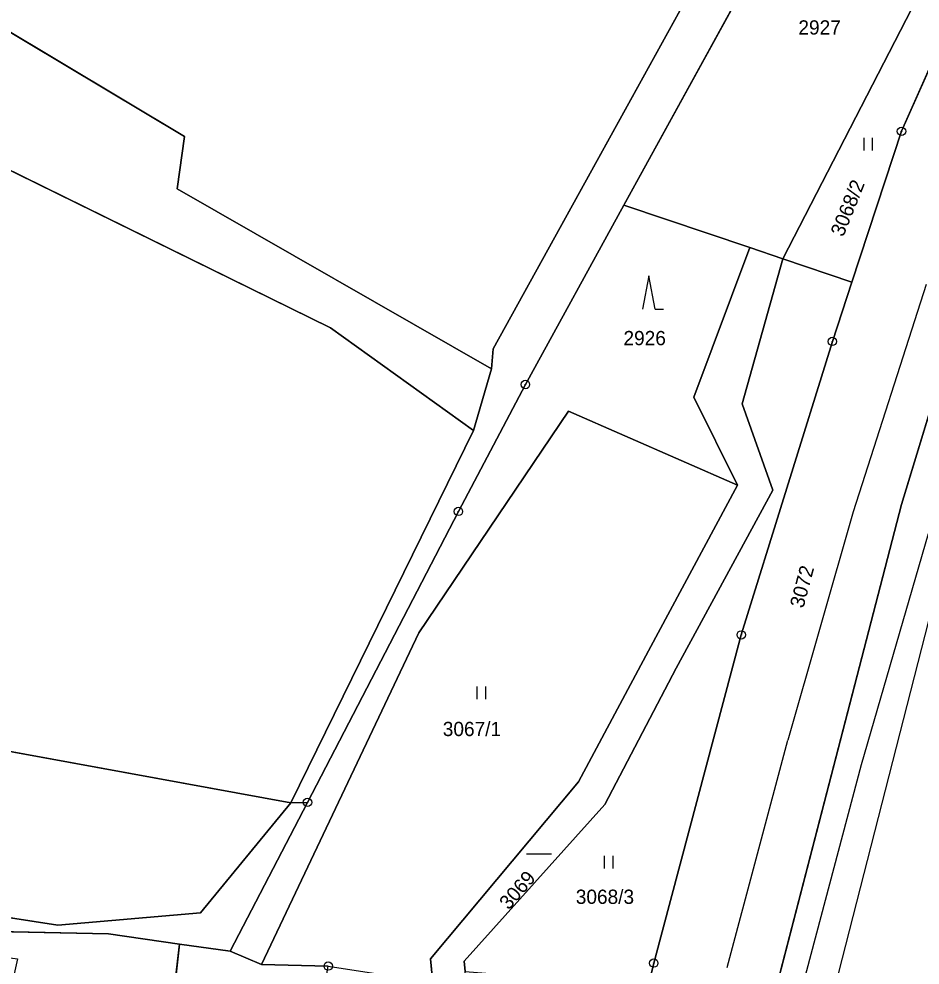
# Model space of a CAD drawing. Extents: x -689422 to -685210, y -987725 to -982160.
# Drawn here: x -686926.7 to -686819.2, y -986940.6 to -986827.7 of the extents above; entities that cross this region are included whole.
import ezdxf

# ---------------------------------------------------------------- set-up
doc = ezdxf.new("R2010")
doc.units = 0
for name, color, linetype in [('KN_Hranice_parcel', 7, 'Continuous'), ('KN_Hranice_parcel_vnitrni_kresba', 7, 'Continuous'), ('KN_Parcelni cisla', 7, 'Continuous'), ('KN_Polygon parcely', 7, 'Continuous'), ('KN_POZEMKY_LESNI POZEMEK', 7, 'Continuous'), ('KN_POZEMKY_OSTATNI PLOCHA', 7, 'Continuous'), ('KN_POZEMKY_TTP', 7, 'Continuous'), ('KN_POZEMKY_VODNI_PLOCHA', 7, 'Continuous'), ('KN_VYUZITI_11_vodni plocha_zamokrena plocha', 7, 'Continuous'), ('KN_VYUZITI_16_ostatni plocha_silnice', 7, 'Continuous'), ('KN_VYUZITI_23_ostatni plocha_manipulacni plocha', 7, 'Continuous'), ('KN_VYUZITI_26_ostatni plocha_jina plocha', 7, 'Continuous'), ('KN_VYUZITI_27_ostatni plocha_neplodna puda', 7, 'Continuous'), ('KN_Značky bodu BP', 7, 'Continuous'), ('KN_Značky kultur', 7, 'Continuous')]:
    doc.layers.add(name, color=color, linetype=linetype)

msp = doc.modelspace()

# ---------------------------------------------------------------- linework, layer by layer
at = {"layer": 'KN_Hranice_parcel'}
for p, q in [((-686854.53, -986849.89), (-686824.08, -986794.44)), ((-686835.56, -986856.29), (-686807.49, -986801.73)), ((-686821.42, -986841.08), (-686827.34, -986859.08)), ((-686854.53, -986849.89), (-686839.5, -986854.96)), ((-686839.5, -986854.96), (-686835.56, -986856.29)), ((-686835.56, -986856.29), (-686827.34, -986859.08)), ((-686827.34, -986859.08), (-686829.67, -986866.16)), ((-686872.48, -986876.81), (-686870.32, -986869.44)), ((-686872.48, -986876.81), (-686894.27, -986921.24)), ((-686901.51, -986938.95), (-686892.29, -986921.18)), ((-686894.27, -986921.24), (-686892.29, -986921.18)), ((-686931.42, -986936.56), (-686916.04, -986936.88)), ((-686916.04, -986936.88), (-686907.58, -986938.09)), ((-686915.21, -987006.73), (-686907.58, -986938.09)), ((-686907.58, -986938.09), (-686901.51, -986938.95)), ((-686897.78, -986940.52), (-686901.51, -986938.95)), ((-686889.82, -986940.72), (-686897.78, -986940.52)), ((-686873.61, -986940.12), (-686873.48, -986941.38)), ((-686850.98, -986940.37), (-686851.66, -986943.12))]:
    msp.add_line(p, q, dxfattribs=at)
for points in [[(-687007.67, -986726.07), (-687011.06, -986768.75), (-687004.88, -986783.01), (-687006.02, -986811.66), (-686979.9, -986812.93), (-686936, -986841.7), (-686889.56, -986864.53), (-686872.48, -986876.81)], [(-686870.32, -986869.44), (-686870.14, -986867.05), (-686819.9, -986776.01), (-686814.65, -986752.99), (-686815.26, -986736.63), (-686822.98, -986751.98), (-686846.93, -986742.13), (-686850.59, -986734.69)], [(-686870.32, -986869.44), (-686907.85, -986847.96), (-686906.98, -986841.7), (-686973.35, -986801.94), (-686972.46, -986799.04), (-686991.57, -986787.88)], [(-686814.47, -986825.93), (-686813.96, -986826.56), (-686815.24, -986827.16), (-686821.42, -986841.08)], [(-686809.37, -986846.02), (-686821.44, -986885.64), (-686838.14, -986950.08), (-686858.63, -987033.94)], [(-686892.29, -986921.18), (-686874.29, -986886.45), (-686866.29, -986871.3), (-686854.53, -986849.89)], [(-686841, -986883.31), (-686846.18, -986872.83), (-686839.5, -986854.96)], [(-686835.56, -986856.29), (-686840.43, -986873.61), (-686836.78, -986883.92), (-686848.29, -986905.16), (-686856.81, -986921.45), (-686873.61, -986940.12)], [(-686829.67, -986866.16), (-686840.54, -986901.19), (-686850.98, -986940.37)], [(-686841, -986883.31), (-686861.16, -986874.49), (-686878.99, -986900.95), (-686897.78, -986940.52)], [(-686879.86, -986986.63), (-686874.89, -986968.38), (-686877.6, -986939.87), (-686859.95, -986918.72), (-686851.59, -986903.08), (-686841, -986883.31)], [(-686894.27, -986921.24), (-686930.63, -986914.59), (-687035.51, -986893.25)], [(-687035.79, -986918.23), (-686922.08, -986935.84), (-686905.04, -986934.37), (-686894.27, -986921.24)]]:
    msp.add_lwpolyline(points, dxfattribs=at)
at = {"layer": 'KN_Hranice_parcel_vnitrni_kresba'}
for p, q in [((-686818.47, -986859.38), (-686827.17, -986886.49)), ((-686827.17, -986886.49), (-686834.98, -986913.74)), ((-686826.18, -986916.65), (-686818.21, -986889.1)), ((-686832.86, -986956.93), (-686817.74, -986897.79)), ((-686842.22, -986940.88), (-686834.98, -986913.74)), ((-686833.29, -986943.38), (-686826.18, -986916.65))]:
    msp.add_line(p, q, dxfattribs=at)
at = {"layer": 'KN_Polygon parcely'}
for points in [[(-686747.09, -986687.93), (-686785.68, -986782.79), (-686794.86, -986807.28), (-686809.37, -986846.02), (-686821.44, -986885.64), (-686838.14, -986950.08), (-686858.63, -987033.94), (-686876.05, -987102.29)], [(-686819.9, -986776.01), (-686870.14, -986867.05), (-686870.32, -986869.44), (-686872.48, -986876.81), (-686894.27, -986921.24), (-686892.29, -986921.18), (-686874.29, -986886.45), (-686866.29, -986871.3), (-686854.53, -986849.89), (-686824.08, -986794.44)]]:
    msp.add_lwpolyline(points, dxfattribs=at)
for points in [[(-687007.67, -986726.07), (-687030.76, -986723.44), (-687024.7, -986765.1), (-687025.96, -986823.22), (-686956.95, -986865.45), (-686968.88, -986884.25), (-687027.56, -986849.65), (-687035.51, -986893.25), (-686930.63, -986914.59), (-686894.27, -986921.24), (-686872.48, -986876.81), (-686889.56, -986864.53), (-686936, -986841.7), (-686979.9, -986812.93), (-687006.02, -986811.66), (-687004.88, -986783.01), (-687011.06, -986768.75)], [(-687011.06, -986768.75), (-687004.88, -986783.01), (-687006.02, -986811.66), (-686979.9, -986812.93), (-686936, -986841.7), (-686889.56, -986864.53), (-686872.48, -986876.81), (-686870.32, -986869.44), (-686907.85, -986847.96), (-686906.98, -986841.7), (-686973.35, -986801.94), (-686972.46, -986799.04), (-686991.57, -986787.88), (-687004.06, -986769.71), (-687002, -986726.19), (-687007.67, -986726.07)], [(-686814.65, -986752.99), (-686815.26, -986736.63), (-686822.98, -986751.98), (-686846.93, -986742.13), (-686850.59, -986734.69), (-686889.25, -986800.51), (-686908.68, -986804.04), (-686940.85, -986798.99), (-686991.57, -986787.88), (-686972.46, -986799.04), (-686973.35, -986801.94), (-686906.98, -986841.7), (-686907.85, -986847.96), (-686870.32, -986869.44), (-686870.14, -986867.05), (-686819.9, -986776.01)], [(-686854.53, -986849.89), (-686839.5, -986854.96), (-686835.56, -986856.29), (-686807.49, -986801.73), (-686824.08, -986794.44)], [(-686827.34, -986859.08), (-686821.42, -986841.08), (-686815.24, -986827.16), (-686813.96, -986826.56), (-686814.47, -986825.93), (-686805.65, -986802.54), (-686807.49, -986801.73), (-686835.56, -986856.29)], [(-686815.24, -986827.16), (-686821.42, -986841.08), (-686827.34, -986859.08), (-686829.67, -986866.16), (-686840.54, -986901.19), (-686850.98, -986940.37), (-686851.66, -986943.12), (-686861.43, -986982.38), (-686868.4, -987010.49), (-686871.3, -987022.21), (-686873.93, -987034.78), (-686864.62, -987034.27), (-686858.63, -987033.94), (-686838.14, -986950.08), (-686821.44, -986885.64), (-686809.37, -986846.02), (-686794.86, -986807.28), (-686798.92, -986805.5), (-686805.65, -986802.54), (-686814.47, -986825.93), (-686813.96, -986826.56)], [(-686839.5, -986854.96), (-686854.53, -986849.89), (-686866.29, -986871.3), (-686874.29, -986886.45), (-686892.29, -986921.18), (-686901.51, -986938.95), (-686897.78, -986940.52), (-686878.99, -986900.95), (-686861.16, -986874.49), (-686841, -986883.31), (-686846.18, -986872.83)], [(-686875.61, -987042.77), (-686873.93, -987034.78), (-686875.25, -987030.98), (-686875.6, -987009.66), (-686875.95, -986988.19), (-686870.67, -986968.64), (-686873.48, -986941.38), (-686873.61, -986940.12), (-686856.81, -986921.45), (-686848.29, -986905.16), (-686836.78, -986883.92), (-686840.43, -986873.61), (-686835.56, -986856.29), (-686839.5, -986854.96), (-686846.18, -986872.83), (-686841, -986883.31), (-686851.59, -986903.08), (-686859.95, -986918.72), (-686877.6, -986939.87), (-686874.89, -986968.38), (-686879.86, -986986.63), (-686879.67, -987031.69)], [(-686840.43, -986873.61), (-686836.78, -986883.92), (-686848.29, -986905.16), (-686856.81, -986921.45), (-686873.61, -986940.12), (-686873.48, -986941.38), (-686851.66, -986943.12), (-686850.98, -986940.37), (-686840.54, -986901.19), (-686829.67, -986866.16), (-686827.34, -986859.08), (-686835.56, -986856.29)], [(-686859.95, -986918.72), (-686851.59, -986903.08), (-686841, -986883.31), (-686861.16, -986874.49), (-686878.99, -986900.95), (-686897.78, -986940.52), (-686889.82, -986940.72), (-686878.74, -986942.43), (-686879.86, -986986.63), (-686874.89, -986968.38), (-686877.6, -986939.87)], [(-686894.27, -986921.24), (-686930.63, -986914.59), (-687035.51, -986893.25), (-687038.58, -986909.66), (-687035.79, -986918.23), (-686922.08, -986935.84), (-686905.04, -986934.37)], [(-686907.58, -986938.09), (-686901.51, -986938.95), (-686892.29, -986921.18), (-686894.27, -986921.24), (-686905.04, -986934.37), (-686922.08, -986935.84), (-687035.79, -986918.23), (-687035.22, -986921.09), (-686931.42, -986936.56), (-686916.04, -986936.88)], [(-686941.32, -987008.49), (-686915.21, -987006.73), (-686907.58, -986938.09), (-686916.04, -986936.88), (-686931.42, -986936.56), (-687035.22, -986921.09), (-687034.96, -986923.61), (-686936.47, -986938.56), (-686926.88, -986939.87), (-686941.35, -987005.33), (-686948.57, -987004.84), (-686981.97, -987002.56), (-687034.11, -986992.05), (-687034.08, -986994.23), (-686980.97, -987004.74)], [(-686900.83, -987006.73), (-686900.35, -987003.88), (-686889.82, -986940.72), (-686897.78, -986940.52), (-686901.51, -986938.95), (-686907.58, -986938.09), (-686915.21, -987006.73)]]:
    msp.add_lwpolyline(points, close=True, dxfattribs=at)
at = {"layer": 'KN_POZEMKY_LESNI POZEMEK'}
for p, q in [((-686854.53, -986849.89), (-686824.08, -986794.44)), ((-686807.49, -986801.73), (-686835.56, -986856.29)), ((-686866.29, -986871.3), (-686854.53, -986849.89)), ((-686839.5, -986854.96), (-686854.53, -986849.89)), ((-686854.53, -986849.89), (-686839.5, -986854.96)), ((-686839.5, -986854.96), (-686846.18, -986872.83)), ((-686835.56, -986856.29), (-686839.5, -986854.96)), ((-686874.29, -986886.45), (-686866.29, -986871.3)), ((-686846.18, -986872.83), (-686841, -986883.31)), ((-686861.16, -986874.49), (-686878.99, -986900.95)), ((-686841, -986883.31), (-686861.16, -986874.49)), ((-686892.29, -986921.18), (-686874.29, -986886.45)), ((-686878.99, -986900.95), (-686897.78, -986940.52)), ((-686901.51, -986938.95), (-686892.29, -986921.18)), ((-686897.78, -986940.52), (-686901.51, -986938.95))]:
    msp.add_line(p, q, dxfattribs=at)
at = {"layer": 'KN_POZEMKY_OSTATNI PLOCHA'}
for p, q in [((-686870.14, -986867.05), (-686819.9, -986776.01)), ((-686819.9, -986776.01), (-686870.14, -986867.05)), ((-686824.08, -986794.44), (-686854.53, -986849.89)), ((-686906.98, -986841.7), (-686973.35, -986801.94)), ((-686821.42, -986841.08), (-686815.24, -986827.16)), ((-686936, -986841.7), (-686889.56, -986864.53)), ((-686907.85, -986847.96), (-686906.98, -986841.7)), ((-686827.34, -986859.08), (-686821.42, -986841.08)), ((-686809.37, -986846.02), (-686821.44, -986885.64)), ((-686821.44, -986885.64), (-686809.37, -986846.02)), ((-686870.32, -986869.44), (-686907.85, -986847.96)), ((-686854.53, -986849.89), (-686866.29, -986871.3)), ((-686829.67, -986866.16), (-686827.34, -986859.08)), ((-686889.56, -986864.53), (-686872.48, -986876.81)), ((-686840.54, -986901.19), (-686829.67, -986866.16)), ((-686870.32, -986869.44), (-686870.14, -986867.05)), ((-686870.14, -986867.05), (-686870.32, -986869.44)), ((-686872.48, -986876.81), (-686870.32, -986869.44)), ((-686866.29, -986871.3), (-686874.29, -986886.45)), ((-686872.48, -986876.81), (-686894.27, -986921.24)), ((-686894.27, -986921.24), (-686872.48, -986876.81)), ((-686821.44, -986885.64), (-686838.14, -986950.08)), ((-686838.14, -986950.08), (-686821.44, -986885.64)), ((-686874.29, -986886.45), (-686892.29, -986921.18)), ((-686850.98, -986940.37), (-686840.54, -986901.19)), ((-686894.27, -986921.24), (-686930.63, -986914.59)), ((-687035.79, -986918.23), (-686922.08, -986935.84)), ((-686905.04, -986934.37), (-686894.27, -986921.24)), ((-686892.29, -986921.18), (-686901.51, -986938.95)), ((-686894.27, -986921.24), (-686892.29, -986921.18)), ((-686892.29, -986921.18), (-686894.27, -986921.24)), ((-686922.08, -986935.84), (-686905.04, -986934.37)), ((-686916.04, -986936.88), (-686931.42, -986936.56)), ((-686931.42, -986936.56), (-686916.04, -986936.88)), ((-686907.58, -986938.09), (-686916.04, -986936.88)), ((-686916.04, -986936.88), (-686907.58, -986938.09)), ((-686907.58, -986938.09), (-686915.21, -987006.73)), ((-686901.51, -986938.95), (-686907.58, -986938.09)), ((-686851.66, -986943.12), (-686850.98, -986940.37))]:
    msp.add_line(p, q, dxfattribs=at)
at = {"layer": 'KN_POZEMKY_TTP'}
for p, q in [((-686973.35, -986801.94), (-686906.98, -986841.7)), ((-686835.56, -986856.29), (-686807.49, -986801.73)), ((-686815.24, -986827.16), (-686821.42, -986841.08)), ((-686889.56, -986864.53), (-686936, -986841.7)), ((-686906.98, -986841.7), (-686907.85, -986847.96)), ((-686821.42, -986841.08), (-686827.34, -986859.08)), ((-686907.85, -986847.96), (-686870.32, -986869.44)), ((-686840.43, -986873.61), (-686835.56, -986856.29)), ((-686827.34, -986859.08), (-686835.56, -986856.29)), ((-686835.56, -986856.29), (-686827.34, -986859.08)), ((-686827.34, -986859.08), (-686829.67, -986866.16)), ((-686872.48, -986876.81), (-686889.56, -986864.53)), ((-686829.67, -986866.16), (-686840.54, -986901.19)), ((-686870.32, -986869.44), (-686872.48, -986876.81)), ((-686878.99, -986900.95), (-686861.16, -986874.49)), ((-686861.16, -986874.49), (-686841, -986883.31)), ((-686836.78, -986883.92), (-686840.43, -986873.61)), ((-686841, -986883.31), (-686851.59, -986903.08)), ((-686848.29, -986905.16), (-686836.78, -986883.92)), ((-686897.78, -986940.52), (-686878.99, -986900.95)), ((-686840.54, -986901.19), (-686850.98, -986940.37)), ((-686851.59, -986903.08), (-686859.95, -986918.72)), ((-686856.81, -986921.45), (-686848.29, -986905.16)), ((-686930.63, -986914.59), (-686894.27, -986921.24)), ((-686922.08, -986935.84), (-687035.79, -986918.23)), ((-686859.95, -986918.72), (-686877.6, -986939.87)), ((-686894.27, -986921.24), (-686905.04, -986934.37)), ((-686873.61, -986940.12), (-686856.81, -986921.45)), ((-686905.04, -986934.37), (-686922.08, -986935.84)), ((-686915.21, -987006.73), (-686907.58, -986938.09)), ((-686907.58, -986938.09), (-686901.51, -986938.95)), ((-686901.51, -986938.95), (-686897.78, -986940.52)), ((-686877.6, -986939.87), (-686874.89, -986968.38)), ((-686897.78, -986940.52), (-686889.82, -986940.72)), ((-686889.82, -986940.72), (-686897.78, -986940.52)), ((-686873.48, -986941.38), (-686873.61, -986940.12)), ((-686850.98, -986940.37), (-686851.66, -986943.12))]:
    msp.add_line(p, q, dxfattribs=at)
at = {"layer": 'KN_POZEMKY_VODNI_PLOCHA'}
for p, q in [((-686846.18, -986872.83), (-686839.5, -986854.96)), ((-686839.5, -986854.96), (-686835.56, -986856.29)), ((-686835.56, -986856.29), (-686840.43, -986873.61)), ((-686841, -986883.31), (-686846.18, -986872.83)), ((-686840.43, -986873.61), (-686836.78, -986883.92)), ((-686851.59, -986903.08), (-686841, -986883.31)), ((-686836.78, -986883.92), (-686848.29, -986905.16)), ((-686859.95, -986918.72), (-686851.59, -986903.08)), ((-686848.29, -986905.16), (-686856.81, -986921.45)), ((-686877.6, -986939.87), (-686859.95, -986918.72)), ((-686856.81, -986921.45), (-686873.61, -986940.12)), ((-686874.89, -986968.38), (-686877.6, -986939.87)), ((-686873.61, -986940.12), (-686873.48, -986941.38))]:
    msp.add_line(p, q, dxfattribs=at)
at = {"layer": 'KN_VYUZITI_11_vodni plocha_zamokrena plocha'}
for p, q in [((-686846.18, -986872.83), (-686839.5, -986854.96)), ((-686839.5, -986854.96), (-686835.56, -986856.29)), ((-686835.56, -986856.29), (-686840.43, -986873.61)), ((-686841, -986883.31), (-686846.18, -986872.83)), ((-686840.43, -986873.61), (-686836.78, -986883.92)), ((-686851.59, -986903.08), (-686841, -986883.31)), ((-686836.78, -986883.92), (-686848.29, -986905.16)), ((-686859.95, -986918.72), (-686851.59, -986903.08)), ((-686848.29, -986905.16), (-686856.81, -986921.45)), ((-686877.6, -986939.87), (-686859.95, -986918.72)), ((-686856.81, -986921.45), (-686873.61, -986940.12)), ((-686874.89, -986968.38), (-686877.6, -986939.87)), ((-686873.61, -986940.12), (-686873.48, -986941.38))]:
    msp.add_line(p, q, dxfattribs=at)
at = {"layer": 'KN_VYUZITI_16_ostatni plocha_silnice'}
for p, q in [((-686821.42, -986841.08), (-686815.24, -986827.16)), ((-686827.34, -986859.08), (-686821.42, -986841.08)), ((-686809.37, -986846.02), (-686821.44, -986885.64)), ((-686821.44, -986885.64), (-686809.37, -986846.02)), ((-686829.67, -986866.16), (-686827.34, -986859.08)), ((-686840.54, -986901.19), (-686829.67, -986866.16)), ((-686821.44, -986885.64), (-686838.14, -986950.08)), ((-686838.14, -986950.08), (-686821.44, -986885.64)), ((-686850.98, -986940.37), (-686840.54, -986901.19)), ((-686851.66, -986943.12), (-686850.98, -986940.37))]:
    msp.add_line(p, q, dxfattribs=at)
at = {"layer": 'KN_VYUZITI_23_ostatni plocha_manipulacni plocha'}
for p, q in [((-686819.9, -986776.01), (-686870.14, -986867.05)), ((-686906.98, -986841.7), (-686973.35, -986801.94)), ((-686907.85, -986847.96), (-686906.98, -986841.7)), ((-686870.32, -986869.44), (-686907.85, -986847.96)), ((-686870.14, -986867.05), (-686870.32, -986869.44))]:
    msp.add_line(p, q, dxfattribs=at)
at = {"layer": 'KN_VYUZITI_26_ostatni plocha_jina plocha'}
for p, q in [((-686936, -986841.7), (-686889.56, -986864.53)), ((-686889.56, -986864.53), (-686872.48, -986876.81)), ((-686872.48, -986876.81), (-686894.27, -986921.24)), ((-686894.27, -986921.24), (-686930.63, -986914.59))]:
    msp.add_line(p, q, dxfattribs=at)
at = {"layer": 'KN_VYUZITI_27_ostatni plocha_neplodna puda'}
for p, q in [((-686870.14, -986867.05), (-686819.9, -986776.01)), ((-686824.08, -986794.44), (-686854.53, -986849.89)), ((-686854.53, -986849.89), (-686866.29, -986871.3)), ((-686870.32, -986869.44), (-686870.14, -986867.05)), ((-686872.48, -986876.81), (-686870.32, -986869.44)), ((-686866.29, -986871.3), (-686874.29, -986886.45)), ((-686894.27, -986921.24), (-686872.48, -986876.81)), ((-686874.29, -986886.45), (-686892.29, -986921.18)), ((-687035.79, -986918.23), (-686922.08, -986935.84)), ((-686905.04, -986934.37), (-686894.27, -986921.24)), ((-686892.29, -986921.18), (-686901.51, -986938.95)), ((-686894.27, -986921.24), (-686892.29, -986921.18)), ((-686892.29, -986921.18), (-686894.27, -986921.24)), ((-686922.08, -986935.84), (-686905.04, -986934.37)), ((-686916.04, -986936.88), (-686931.42, -986936.56)), ((-686931.42, -986936.56), (-686916.04, -986936.88)), ((-686907.58, -986938.09), (-686916.04, -986936.88)), ((-686916.04, -986936.88), (-686907.58, -986938.09)), ((-686907.58, -986938.09), (-686915.21, -987006.73)), ((-686901.51, -986938.95), (-686907.58, -986938.09))]:
    msp.add_line(p, q, dxfattribs=at)
at = {"layer": 'KN_Značky bodu BP'}
for centre, radius in [((-686821.42, -986841.08), 0.5), ((-686821.42, -986841.08), 0.0303), ((-686829.67, -986866.16), 0.5), ((-686829.67, -986866.16), 0.0303), ((-686866.29, -986871.3), 0.5), ((-686866.29, -986871.3), 0.0303), ((-686874.29, -986886.45), 0.5), ((-686874.29, -986886.45), 0.0303), ((-686840.54, -986901.19), 0.5), ((-686840.54, -986901.19), 0.0303), ((-686892.29, -986921.18), 0.5), ((-686892.29, -986921.18), 0.0303), ((-686850.98, -986940.37), 0.5), ((-686889.82, -986940.72), 0.5), ((-686850.98, -986940.37), 0.0303)]:
    msp.add_circle(centre, radius, dxfattribs=at)
at = {"layer": 'KN_Značky kultur'}
for p, q in [((-686825.89, -986843.36), (-686825.89, -986841.86)), ((-686824.89, -986843.36), (-686824.89, -986841.86)), ((-686851.57, -986858.31), (-686852.32, -986862.31)), ((-686850.82, -986862.31), (-686851.57, -986858.31)), ((-686850.82, -986862.31), (-686849.82, -986862.31)), ((-686872.03, -986908.85), (-686872.03, -986907.35)), ((-686871.03, -986908.85), (-686871.03, -986907.35)), ((-686866.18, -986927.31), (-686863.18, -986927.31)), ((-686856.84, -986929.06), (-686856.84, -986927.56)), ((-686855.84, -986929.06), (-686855.84, -986927.56))]:
    msp.add_line(p, q, dxfattribs=at)

# ---------------------------------------------------------------- texts
at = {"layer": 'KN_Parcelni cisla'}
for s, p in [('2927', (-686833.72, -986829.53)), ('2926', (-686854.59, -986866.61)), ('3067/1', (-686876.15, -986913.27)), ('3068/3', (-686860.28, -986933.3))]:
    msp.add_text(s, height=1.7, dxfattribs=at).set_placement(p)
for s, rotation, p in [('3068/2', 68, (-686828.37, -986853.76)), ('3072', 75, (-686833.13, -986898.08)), ('3069', 49, (-686868.28, -986934.11))]:
    msp.add_text(s, height=1.7, rotation=rotation, dxfattribs=at).set_placement(p)

doc.saveas('drawing.dxf')
